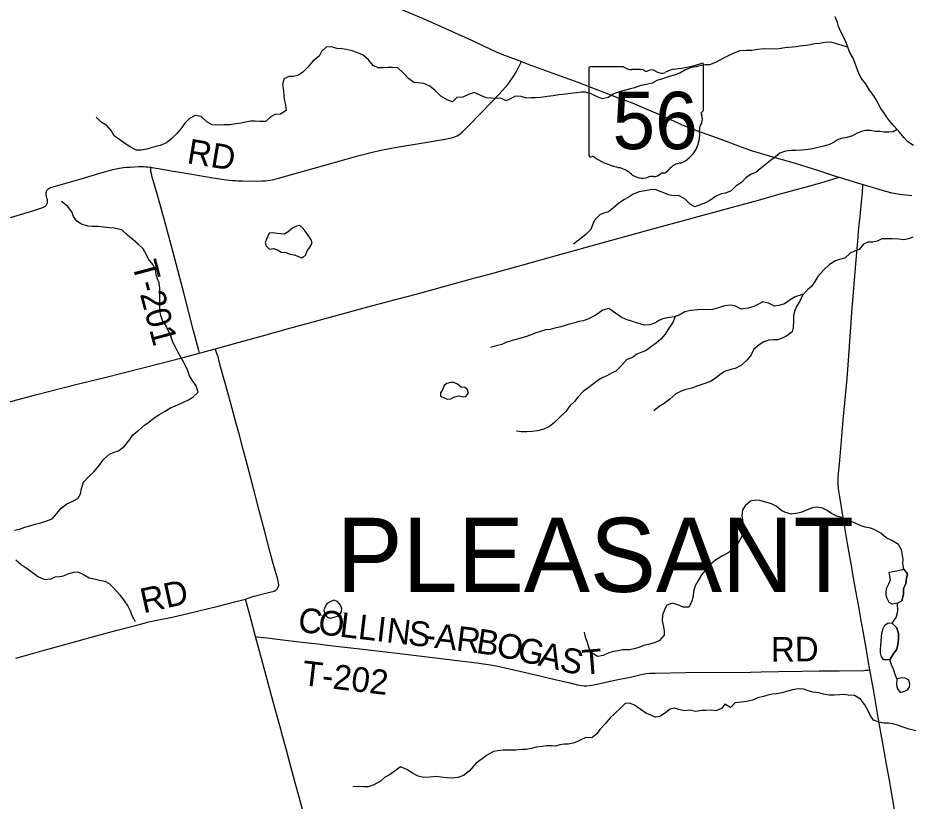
# Model space of a CAD drawing. Extents: x 1410790 to 1770854, y 566777 to 831614.
# Drawn here: x 1666001 to 1676844, y 720482 to 729995 of the extents above; entities that cross this region are included whole.
import ezdxf

# ---------------------------------------------------------------- set-up
doc = ezdxf.new("R2010")
doc.units = 0
for name, color, linetype in [('GM_X_County_Road', 7, 'Continuous'), ('GM_X_Minor_Lake', 7, 'Continuous'), ('GM_X_Minor_River', 7, 'Continuous'), ('GM_X_State_Location', 7, 'Continuous'), ('GM_X_State_Route', 7, 'Continuous'), ('GM_X_State_Shield', 7, 'Continuous'), ('GM_X_Township_Road', 7, 'Continuous'), ('GM_X_Township_Road_Text', 7, 'Continuous'), ('GM_X_Township_Text', 7, 'Continuous')]:
    doc.layers.add(name, color=color, linetype=linetype)

msp = doc.modelspace()

# ---------------------------------------------------------------- linework, layer by layer
at = {"layer": 'GM_X_County_Road'}
for points in [[(1671605, 726850), (1671760, 726892), (1671918, 726935), (1672124, 726992), (1672487, 727093), (1673040, 727245), (1673672, 727420), (1674179, 727558), (1674684, 727698), (1675001, 727783), (1675238, 727849), (1675507, 727922), (1675760, 727993), (1675916, 728039), (1675981, 728061)], [(1676355, 722077), (1676334, 722191), (1676312, 722320), (1676273, 722547), (1676250, 722676), (1676223, 722821), (1676200, 722950), (1676177, 723079), (1676148, 723240), (1676135, 723321), (1676103, 723499), (1676084, 723612), (1676043, 723855), (1676019, 724000), (1675989, 724178), (1675975, 724275), (1675971, 724324), (1675970, 724373), (1675971, 724422), (1675977, 724503), (1675989, 724618), (1676003, 724765), (1676015, 724912), (1676032, 725108), (1676078, 725614), (1676092, 725778), (1676108, 726007), (1676137, 726416), (1676170, 726857), (1676193, 727102), (1676208, 727282), (1676218, 727396), (1676224, 727478), (1676239, 727625), (1676251, 727755), (1676263, 727870), (1676270, 727962), (1676271, 727970)], [(1668402, 725976), (1668470, 725995), (1668976, 726134), (1669292, 726221), (1669544, 726291), (1670256, 726485), (1670605, 726577), (1670843, 726640), (1671381, 726788), (1671586, 726845), (1671605, 726850)], [(1664482, 724952), (1664521, 724962), (1665154, 725134), (1665312, 725175), (1665534, 725234), (1665677, 725271), (1665819, 725309), (1665946, 725343), (1666215, 725415), (1666374, 725456), (1666548, 725502), (1666755, 725554), (1667042, 725623), (1667296, 725686), (1667535, 725748), (1667725, 725797), (1667994, 725868), (1668209, 725924)], [(1668209, 725924), (1668264, 725938), (1668402, 725976)], [(1676846, 719286), (1676830, 719381), (1676788, 719623), (1676744, 719866), (1676693, 720156), (1676666, 720302), (1676636, 720479), (1676608, 720641), (1676591, 720738), (1676557, 720931), (1676508, 721206), (1676457, 721497), (1676432, 721642), (1676398, 721836), (1676364, 722030), (1676355, 722077)]]:
    msp.add_lwpolyline(points, dxfattribs=at)
at = {"layer": 'GM_X_Minor_Lake'}
for points in [[(1669468, 727093), (1669496, 727110), (1669518, 727164), (1669550, 727212), (1669577, 727257), (1669567, 727300), (1669539, 727344), (1669506, 727388), (1669468, 727437), (1669428, 727473), (1669386, 727467), (1669338, 727440), (1669286, 727398), (1669237, 727370), (1669195, 727371), (1669147, 727377), (1669101, 727385), (1669057, 727380)], [(1669057, 727380), (1669028, 727314), (1669008, 727268), (1669020, 727226), (1669060, 727185), (1669106, 727195), (1669158, 727179), (1669203, 727150), (1669258, 727144), (1669309, 727127), (1669357, 727117), (1669403, 727101), (1669449, 727082), (1669468, 727093)], [(1671465, 725420), (1671473, 725431), (1671468, 725477), (1671434, 725505), (1671388, 725510), (1671344, 725548), (1671300, 725568), (1671258, 725565), (1671216, 725555), (1671180, 725531), (1671167, 725487), (1671139, 725441), (1671137, 725399)], [(1671137, 725399), (1671219, 725363), (1671263, 725368), (1671307, 725392), (1671357, 725406), (1671399, 725397), (1671441, 725391), (1671465, 725420)], [(1676691, 722886), (1676627, 722874), (1676587, 722895), (1676564, 722941), (1676552, 722983), (1676554, 723029), (1676561, 723071), (1676585, 723123), (1676604, 723169), (1676598, 723213), (1676590, 723263), (1676634, 723271), (1676681, 723277), (1676767, 723300)], [(1676767, 723300), (1676810, 723242), (1676800, 723188), (1676790, 723124), (1676763, 723060), (1676762, 722990), (1676744, 722916), (1676691, 722886)], [(1669920, 722759), (1669929, 722771), (1669937, 722817), (1669923, 722861), (1669886, 722908), (1669840, 722924), (1669795, 722903), (1669753, 722875)], [(1669753, 722875), (1669721, 722805), (1669730, 722759), (1669758, 722718), (1669802, 722704), (1669846, 722716), (1669898, 722731), (1669920, 722759)], [(1676598, 722199), (1676526, 722196), (1676496, 722234), (1676485, 722284), (1676485, 722324), (1676489, 722374), (1676490, 722426), (1676496, 722476), (1676500, 722523), (1676517, 722577), (1676537, 722618), (1676578, 722646), (1676626, 722644)], [(1676626, 722644), (1676683, 722587), (1676703, 722519), (1676704, 722455), (1676698, 722405), (1676683, 722329), (1676639, 722265), (1676598, 722199)], [(1676682, 721968), (1676680, 721890), (1676692, 721844), (1676721, 721803), (1676765, 721813), (1676806, 721829), (1676823, 721848)], [(1676823, 721848), (1676838, 721865), (1676842, 721905), (1676829, 721951), (1676783, 721977), (1676751, 721978), (1676682, 721968)]]:
    msp.add_lwpolyline(points, dxfattribs=at)
at = {"layer": 'GM_X_Minor_River'}
for points in [[(1676883, 728444), (1676817, 728490), (1676769, 728541), (1676716, 728609), (1676650, 728678), (1676593, 728743), (1676557, 728795), (1676525, 728845), (1676484, 728900), (1676446, 728976), (1676401, 729049), (1676351, 729117), (1676300, 729198), (1676250, 729262), (1676217, 729331), (1676195, 729385), (1676170, 729455), (1676150, 729505), (1676112, 729576), (1676091, 729626), (1676065, 729696), (1676034, 729763), (1675998, 729835), (1675975, 729890), (1675961, 729940), (1675931, 730008)], [(1676086, 729640), (1676019, 729661), (1675951, 729679), (1675883, 729702), (1675811, 729698), (1675743, 729685), (1675683, 729679), (1675632, 729668), (1675580, 729660), (1675530, 729654), (1675460, 729643), (1675320, 729632), (1675253, 729620), (1675185, 729617), (1675061, 729618), (1674993, 729610), (1674921, 729599), (1674851, 729597), (1674776, 729594), (1674702, 729568), (1674632, 729535), (1674582, 729511), (1674531, 729483), (1674477, 729454), (1674405, 729426), (1674353, 729423), (1674302, 729417), (1674244, 729401), (1674184, 729394), (1674116, 729366), (1674047, 729325), (1673975, 729301), (1673917, 729282), (1673834, 729256), (1673766, 729235), (1673708, 729201), (1673642, 729186), (1673573, 729174), (1673495, 729147), (1673445, 729133), (1673369, 729112), (1673319, 729100), (1673244, 729074), (1673176, 729029), (1673106, 729013), (1673040, 729036), (1672966, 729071), (1672896, 729091), (1672844, 729092), (1672788, 729084), (1672719, 729076), (1672625, 729063), (1672573, 729060), (1672507, 729050), (1672433, 729039), (1672357, 729027), (1672292, 729024), (1672238, 729024), (1672186, 729020), (1672116, 729039), (1672046, 729046), (1671986, 729012), (1671936, 728986), (1671870, 729021), (1671820, 729017), (1671758, 729020), (1671692, 729024), (1671626, 729051), (1671552, 729088), (1671476, 729064), (1671407, 729033), (1671337, 729027), (1671283, 728976), (1671227, 728996), (1671141, 729045), (1671073, 729113), (1671006, 729164), (1670936, 729197), (1670862, 729205), (1670812, 729212), (1670750, 729260), (1670684, 729327), (1670619, 729390), (1670553, 729394), (1670501, 729393), (1670445, 729389), (1670380, 729388), (1670317, 729416), (1670261, 729487), (1670197, 729541), (1670132, 729570), (1670062, 729593), (1669994, 729611), (1669940, 729618), (1669882, 729624), (1669810, 729643), (1669746, 729641), (1669693, 729587), (1669661, 729530), (1669590, 729472), (1669519, 729394)], [(1669519, 729394), (1669463, 729335), (1669404, 729295), (1669352, 729285), (1669298, 729284), (1669234, 729254), (1669219, 729184), (1669229, 729112), (1669234, 729040), (1669240, 728988), (1669255, 728938), (1669261, 728871), (1669192, 728824), (1669126, 728820), (1669066, 728791), (1669013, 728737), (1668939, 728736), (1668883, 728742), (1668827, 728742), (1668767, 728729), (1668715, 728717), (1668651, 728708), (1668577, 728698), (1668504, 728695), (1668434, 728693), (1668364, 728698), (1668298, 728731), (1668227, 728797), (1668157, 728810), (1668086, 728774), (1668030, 728715), (1667981, 728647), (1667935, 728591), (1667876, 728535), (1667808, 728476), (1667731, 728444), (1667679, 728431), (1667621, 728417), (1667567, 728399), (1667499, 728390), (1667438, 728388), (1667367, 728427), (1667303, 728470), (1667239, 728514), (1667173, 728563), (1667134, 728627), (1667084, 728690), (1667012, 728728), (1666951, 728789)], [(1676686, 728641), (1676636, 728612), (1676586, 728606), (1676530, 728609), (1676475, 728615), (1676423, 728616), (1676359, 728626), (1676303, 728627), (1676253, 728615), (1676201, 728593), (1676145, 728564), (1676076, 728544), (1676024, 728536), (1675970, 728517), (1675920, 728487), (1675855, 728453), (1675777, 728432), (1675705, 728417), (1675639, 728401), (1675574, 728393), (1675522, 728390), (1675454, 728386), (1675402, 728385), (1675328, 728375), (1675260, 728350), (1675209, 728306), (1675145, 728262), (1675080, 728205), (1675022, 728161), (1674969, 728117), (1674911, 728096), (1674847, 728054), (1674794, 727994), (1674730, 727957), (1674671, 727893), (1674599, 727866), (1674547, 727856), (1674480, 727824), (1674410, 727779), (1674358, 727747), (1674281, 727722), (1674229, 727700), (1674169, 727733), (1674108, 727797), (1674030, 727836), (1673966, 727832), (1673910, 727845), (1673820, 727882), (1673744, 727912), (1673688, 727907), (1673618, 727895), (1673551, 727882), (1673479, 727852), (1673429, 727822), (1673372, 727789), (1673304, 727745), (1673241, 727688), (1673179, 727640), (1673123, 727622), (1673073, 727601), (1673010, 727539), (1672986, 727481), (1672963, 727425), (1672903, 727366), (1672753, 727246)], [(1665959, 723774), (1666021, 723785), (1666087, 723809), (1666145, 723827), (1666213, 723844), (1666280, 723860), (1666342, 723881), (1666418, 723911), (1666475, 723974), (1666527, 724040), (1666598, 724094), (1666660, 724121), (1666729, 724157), (1666763, 724213), (1666774, 724279), (1666800, 724355), (1666861, 724422), (1666923, 724482), (1666990, 724560), (1667043, 724630), (1667115, 724697), (1667172, 724719), (1667224, 724738), (1667298, 724794), (1667363, 724874), (1667394, 724927), (1667470, 724989), (1667541, 725047), (1667595, 725084), (1667656, 725138), (1667726, 725181), (1667784, 725215), (1667857, 725257), (1667913, 725282), (1667963, 725304), (1668024, 725330), (1668074, 725357), (1668128, 725387), (1668193, 725450), (1668169, 725525), (1668118, 725595), (1668088, 725646), (1668065, 725708), (1668039, 725768), (1668009, 725825), (1667980, 725875), (1667944, 725937), (1667911, 726002), (1667885, 726058), (1667864, 726118), (1667830, 726195), (1667791, 726269), (1667759, 726320), (1667739, 726382), (1667728, 726444), (1667726, 726500), (1667725, 726574), (1667727, 726629), (1667728, 726707), (1667720, 726775), (1667699, 726827), (1667683, 726877), (1667676, 726936), (1667642, 726998), (1667590, 727064), (1667563, 727119), (1667523, 727189), (1667464, 727248), (1667402, 727300), (1667334, 727355), (1667263, 727420), (1667173, 727442), (1667115, 727447), (1667043, 727455), (1666977, 727462), (1666904, 727460), (1666850, 727465), (1666775, 727488), (1666717, 727528), (1666679, 727584), (1666656, 727641), (1666604, 727707), (1666532, 727764)], [(1676876, 727332), (1676824, 727312), (1676766, 727298), (1676706, 727307), (1676630, 727313), (1676560, 727312), (1676499, 727310), (1676443, 727283), (1676391, 727269), (1676329, 727270), (1676279, 727248), (1676224, 727182), (1676168, 727163), (1676114, 727137), (1676051, 727077), (1675987, 727060), (1675937, 727046), (1675862, 726998), (1675793, 726931), (1675721, 726853), (1675686, 726793), (1675646, 726733), (1675595, 726690), (1675537, 726628), (1675502, 726556), (1675468, 726498), (1675443, 726442), (1675427, 726380), (1675428, 726312), (1675424, 726234), (1675411, 726182), (1675345, 726132), (1675288, 726105), (1675232, 726083), (1675182, 726084), (1675128, 726082), (1675068, 726062), (1675011, 726025), (1674945, 725971), (1674914, 725903), (1674864, 725841), (1674793, 725778), (1674719, 725738), (1674664, 725725), (1674588, 725699), (1674530, 725660), (1674479, 725618), (1674425, 725584), (1674351, 725555), (1674264, 725527), (1674192, 725498), (1674120, 725480), (1674062, 725463), (1673995, 725427), (1673923, 725364), (1673856, 725312), (1673796, 725274), (1673729, 725221)], [(1675549, 726641), (1675448, 726605), (1675384, 726569), (1675316, 726520), (1675247, 726502), (1675195, 726492), (1675121, 726531), (1675055, 726547), (1674995, 726512), (1674943, 726490), (1674875, 726469), (1674792, 726459), (1674714, 726498), (1674656, 726504), (1674588, 726499), (1674516, 726473), (1674444, 726452), (1674388, 726450), (1674338, 726453), (1674261, 726449), (1674179, 726442), (1674107, 726426), (1674037, 726383), (1673978, 726363), (1673922, 726356), (1673852, 726342), (1673800, 726322), (1673749, 726293), (1673679, 726265), (1673615, 726262), (1673533, 726288), (1673457, 726313), (1673393, 726332), (1673333, 726362), (1673264, 726407), (1673182, 726466), (1673110, 726444), (1673029, 726387), (1672977, 726359), (1672927, 726337), (1672872, 726316), (1672820, 726306), (1672770, 726292), (1672690, 726269), (1672638, 726255), (1672581, 726240), (1672527, 726226), (1672471, 726210), (1672415, 726205), (1672351, 726187), (1672298, 726168), (1672246, 726150), (1672184, 726127), (1672084, 726095), (1672009, 726076), (1671933, 726052), (1671883, 726029), (1671814, 726011), (1671744, 725992)], [(1673990, 726367), (1673962, 726295), (1673913, 726225), (1673869, 726154), (1673814, 726092), (1673758, 726046), (1673703, 726003), (1673635, 725957), (1673582, 725933), (1673524, 725910), (1673472, 725872), (1673397, 725841), (1673337, 725773), (1673268, 725705), (1673214, 725680), (1673158, 725648), (1673103, 725624), (1673051, 725593), (1672981, 725539), (1672928, 725499), (1672872, 725456), (1672805, 725388), (1672767, 725336), (1672710, 725285), (1672660, 725213), (1672589, 725145), (1672524, 725080), (1672462, 725034), (1672393, 724999), (1672317, 724979), (1672247, 724970), (1672187, 724966), (1672123, 724969), (1672061, 724975)], [(1676682, 721968), (1676657, 722032), (1676643, 722085), (1676618, 722137), (1676598, 722199), (1676639, 722265), (1676683, 722329), (1676698, 722405), (1676704, 722455), (1676703, 722519), (1676683, 722587), (1676626, 722644), (1676676, 722712), (1676695, 722790), (1676691, 722886), (1676744, 722916), (1676762, 722990), (1676763, 723060), (1676790, 723124), (1676800, 723188), (1676810, 723242), (1676767, 723300), (1676753, 723368), (1676758, 723418), (1676752, 723469), (1676739, 723533), (1676701, 723599), (1676623, 723646), (1676553, 723681), (1676486, 723737), (1676416, 723776), (1676364, 723798), (1676296, 723811), (1676238, 723831), (1676166, 723862), (1676096, 723892), (1676025, 723921), (1675955, 723941), (1675887, 723974), (1675835, 724013), (1675779, 724039), (1675711, 724052), (1675659, 724044), (1675591, 724020), (1675528, 723991), (1675478, 723979), (1675402, 723968), (1675342, 723982), (1675284, 724007), (1675216, 724065), (1675161, 724092), (1675089, 724114), (1675017, 724133), (1674967, 724139), (1674906, 724126), (1674838, 724070), (1674805, 724018), (1674797, 723946), (1674810, 723876), (1674814, 723810), (1674813, 723760), (1674803, 723710), (1674766, 723640), (1674726, 723570), (1674671, 723520), (1674621, 723488), (1674563, 723461), (1674490, 723417), (1674438, 723378), (1674369, 723304), (1674309, 723230), (1674266, 723152), (1674233, 723097), (1674213, 723027), (1674209, 722973), (1674186, 722899), (1674153, 722837), (1674085, 722837), (1674019, 722868), (1673951, 722888), (1673883, 722859), (1673857, 722807), (1673834, 722741), (1673832, 722671), (1673845, 722599), (1673855, 722548), (1673856, 722496), (1673798, 722433), (1673739, 722403), (1673665, 722383), (1673603, 722372), (1673549, 722348), (1673492, 722331), (1673432, 722321), (1673354, 722320), (1673296, 722308), (1673238, 722299), (1673182, 722281), (1673115, 722251), (1673043, 722238), (1672977, 722284)], [(1665976, 723411), (1666041, 723354), (1666113, 723306), (1666181, 723259), (1666253, 723208), (1666330, 723172), (1666405, 723183), (1666455, 723205), (1666507, 723211), (1666557, 723218), (1666621, 723246), (1666680, 723261), (1666732, 723265), (1666800, 723236), (1666869, 723194), (1666927, 723183), (1666993, 723167), (1667059, 723152), (1667111, 723124), (1667175, 723059), (1667238, 722991), (1667294, 722916), (1667337, 722849), (1667365, 722793), (1667389, 722729), (1667426, 722664)], [(1672977, 722284), (1672944, 722337), (1672922, 722409), (1672901, 722475), (1672885, 722536)], [(1676914, 721335), (1676830, 721356), (1676760, 721382), (1676692, 721405), (1676634, 721421), (1676582, 721428), (1676530, 721428), (1676466, 721439), (1676398, 721467), (1676357, 721526), (1676333, 721580), (1676295, 721652), (1676242, 721719), (1676168, 721765), (1676092, 721770), (1676036, 721776), (1675986, 721773), (1675922, 721767), (1675858, 721770), (1675792, 721780), (1675734, 721797), (1675660, 721807), (1675606, 721822), (1675554, 721842), (1675482, 721845), (1675416, 721835), (1675341, 721812), (1675289, 721796), (1675221, 721783)], [(1675221, 721783), (1675169, 721781), (1675113, 721769), (1675060, 721754), (1674994, 721738), (1674930, 721707), (1674858, 721693), (1674789, 721682), (1674719, 721676), (1674661, 721618), (1674593, 721659), (1674550, 721605), (1674484, 721578), (1674432, 721586), (1674362, 721583), (1674312, 721583), (1674238, 721569), (1674164, 721586), (1674098, 721579), (1674034, 721593), (1673982, 721611), (1673929, 721600), (1673859, 721546), (1673801, 721511), (1673746, 721503), (1673683, 721528), (1673631, 721550), (1673563, 721597), (1673495, 721647), (1673435, 721670), (1673383, 721666), (1673327, 721614), (1673252, 721541), (1673200, 721493), (1673139, 721421), (1673074, 721352), (1673038, 721300), (1672977, 721252), (1672905, 721255), (1672835, 721223), (1672767, 721188), (1672690, 721174), (1672638, 721175), (1672586, 721165), (1672536, 721150), (1672484, 721152), (1672428, 721154), (1672378, 721147), (1672301, 721137), (1672239, 721120), (1672179, 721110), (1672129, 721107), (1672051, 721101), (1671949, 721102), (1671897, 721100), (1671832, 721091), (1671782, 721083), (1671698, 721038), (1671643, 720994), (1671569, 720941), (1671486, 720845), (1671418, 720793), (1671347, 720768), (1671279, 720760), (1671219, 720763), (1671141, 720774), (1671087, 720780), (1671011, 720773), (1670933, 720767), (1670865, 720784), (1670795, 720822), (1670727, 720867), (1670653, 720898), (1670603, 720862), (1670524, 720806), (1670458, 720769), (1670406, 720725), (1670329, 720680), (1670259, 720656), (1670203, 720657), (1670151, 720659), (1670072, 720654)]]:
    msp.add_lwpolyline(points, dxfattribs=at)
at = {"layer": 'GM_X_State_Route'}
msp.add_lwpolyline([(1670656, 730102), (1670928, 729986), (1671153, 729887), (1671512, 729725), (1671823, 729578), (1671914, 729541), (1672122, 729464), (1672191, 729439), (1672545, 729309), (1672806, 729213), (1673128, 729089), (1673297, 729026), (1673466, 728963), (1673617, 728899), (1673797, 728820), (1674067, 728699), (1674204, 728645), (1674542, 728521), (1674758, 728441), (1674912, 728386), (1675132, 728320), (1675447, 728229), (1675729, 728141), (1675963, 728066), (1675981, 728061), (1676229, 727983), (1676271, 727970), (1676465, 727913), (1676543, 727892), (1676623, 727872), (1676670, 727862), (1676719, 727853), (1676866, 727836)], dxfattribs=at)
at = {"layer": 'GM_X_State_Shield'}
for p, q in [((1673361, 729401), (1672954, 729401)), ((1674332, 728875), (1674332, 729427)), ((1672940, 729383), (1672940, 728326)), ((1674332, 728875), (1674332, 728875))]:
    msp.add_line(p, q, dxfattribs=at)
for centre, radius, start, end in [((1672956, 729385), 16.1, 98.1301, 188.1301), ((1673458, 729524), 156, 231.6195, 271.1119), ((1673836, 730842), 1476, 275.8445, 288.9065), ((1674317, 729430), 15.5, 351.8621, 97.738), ((1673510, 728808), 562, 80.4867, 94.9883), ((1673638, 729391), 45.1, 219.7921, 297.1024), ((1673704, 729269), 93.8, 54.4667, 119.1411), ((1673825, 729436), 113, 233.8562, 294.8282), ((1674024, 729079), 297, 97.3462, 120.7689), ((1674328, 728834), 24, 107.944, 210.337), ((1674315, 728873), 16.6, 289.6038, 7.7341), ((1674176, 728764), 144, 340.033, 23.6496), ((1673919, 728573), 369, 292.3089, 8.9858), ((1674387, 728643), 105, 136.8065, 186.9296), ((1672956, 728324), 16.3, 171.9584, 258.3066), ((1672958, 728432), 124, 267.339, 280.6039), ((1672984, 728266), 44.8, 29.7484, 93.2717), ((1673549, 729215), 1066, 240.4129, 257.1985), ((1674074, 728030), 202, 94.4031, 142.5768), ((1673231, 727852), 334, 47.1842, 75.836), ((1673592, 728260), 212, 230.7004, 286.2918), ((1673730, 728181), 113, 268.777, 315.5493), ((1673832, 728079), 31.8, 65.7517, 132.6484), ((1673818, 728224), 119, 282.8732, 323.2771), ((1673714, 727895), 174, 85.6951, 111.2099)]:
    msp.add_arc(centre, radius, start, end, dxfattribs=at)
at = {"layer": 'GM_X_Township_Road'}
for points in [[(1667616, 728180), (1667628, 728178), (1667709, 728165), (1667863, 728138), (1668000, 728116), (1668372, 728054), (1668533, 728028), (1668574, 728023), (1668609, 728020), (1668643, 728018), (1668674, 728016), (1668729, 728014), (1668909, 728013), (1668968, 728014), (1669008, 728016), (1669040, 728020), (1669073, 728025), (1669112, 728034), (1669168, 728048), (1669705, 728199), (1669989, 728279), (1670131, 728318), (1670289, 728360), (1670433, 728392), (1670626, 728429), (1670804, 728459), (1671192, 728520), (1671272, 728537), (1671298, 728545), (1671319, 728553), (1671339, 728564), (1671360, 728576), (1671379, 728590), (1671400, 728608), (1671429, 728637), (1671501, 728710), (1671607, 728818), (1671779, 728993), (1671892, 729112), (1671956, 729187), (1672004, 729253), (1672055, 729337), (1672122, 729464)], [(1665914, 727572), (1666197, 727656), (1666246, 727672), (1666281, 727683), (1666294, 727688), (1666313, 727696), (1666320, 727699), (1666328, 727704), (1666335, 727708), (1666341, 727714), (1666345, 727718), (1666349, 727724), (1666353, 727730), (1666355, 727735), (1666358, 727742), (1666360, 727749), (1666362, 727757), (1666362, 727764), (1666363, 727769), (1666362, 727775), (1666361, 727784), (1666355, 727810), (1666351, 727824), (1666348, 727836), (1666347, 727842), (1666346, 727851), (1666345, 727857), (1666345, 727864), (1666346, 727871), (1666347, 727878), (1666348, 727883), (1666349, 727888), (1666351, 727895), (1666353, 727900), (1666356, 727904), (1666360, 727909), (1666363, 727912), (1666367, 727915), (1666372, 727919), (1666378, 727923), (1666386, 727927), (1666394, 727931), (1666403, 727934), (1666415, 727938), (1666441, 727946), (1666574, 727983), (1666810, 728053), (1666999, 728108), (1667070, 728129), (1667157, 728152), (1667195, 728161), (1667237, 728169), (1667285, 728176), (1667322, 728180), (1667365, 728183), (1667419, 728187), (1667471, 728189), (1667529, 728188), (1667555, 728186), (1667581, 728185), (1667604, 728182), (1667616, 728180)], [(1668209, 725924), (1668196, 725972), (1668136, 726194), (1668022, 726638), (1667890, 727145), (1667804, 727461), (1667734, 727714), (1667699, 727840), (1667635, 728060), (1667624, 728107), (1667619, 728128), (1667617, 728145), (1667616, 728152), (1667616, 728174), (1667616, 728180)], [(1668769, 722936), (1668812, 722952), (1668831, 722959), (1668858, 722967), (1669049, 723015), (1669080, 723023), (1669098, 723028), (1669115, 723034), (1669127, 723040), (1669135, 723044), (1669141, 723048), (1669147, 723053), (1669151, 723056), (1669158, 723064), (1669162, 723072), (1669166, 723081), (1669169, 723089), (1669170, 723096), (1669171, 723102), (1669171, 723112), (1669170, 723119), (1669170, 723125), (1669168, 723134), (1669165, 723152), (1669159, 723172), (1669151, 723204), (1669128, 723283), (1669096, 723398), (1669068, 723501), (1669004, 723754), (1668935, 724011), (1668894, 724168), (1668827, 724421), (1668775, 724619), (1668740, 724751), (1668694, 724925), (1668656, 725068), (1668588, 725312), (1668521, 725558), (1668469, 725746), (1668449, 725822), (1668434, 725879), (1668421, 725918), (1668408, 725957), (1668402, 725976)], [(1665976, 722219), (1666150, 722267), (1666292, 722307), (1666544, 722378), (1666734, 722430), (1666907, 722478), (1667208, 722558), (1667446, 722621), (1667538, 722643), (1667595, 722658), (1667669, 722675), (1667876, 722718), (1668067, 722761), (1668434, 722851), (1668640, 722902), (1668769, 722936)], [(1668891, 722481), (1668837, 722684), (1668769, 722936)], [(1669508, 720198), (1669420, 720531), (1669369, 720721), (1669296, 720990), (1669265, 721101), (1669219, 721275), (1669188, 721386), (1669144, 721544), (1669105, 721686), (1669002, 722066), (1668951, 722257), (1668891, 722481)], [(1668891, 722481), (1668909, 722479), (1669028, 722465), (1669223, 722440), (1669419, 722417), (1669647, 722391), (1669761, 722378), (1670298, 722317), (1670575, 722284), (1671210, 722205), (1671373, 722184), (1671578, 722161), (1671661, 722150), (1671745, 722137), (1671812, 722125), (1671924, 722101), (1672100, 722060), (1672276, 722019), (1672532, 721961), (1672692, 721923), (1672803, 721896), (1672852, 721887), (1672884, 721884), (1672917, 721884), (1672949, 721886), (1672998, 721894), (1673095, 721914), (1673255, 721949), (1673463, 721993), (1673559, 722015), (1673633, 722030), (1673676, 722035), (1673745, 722038), (1674116, 722043), (1674903, 722050), (1675035, 722053), (1675248, 722056), (1675527, 722061), (1675740, 722064), (1675986, 722066), (1676281, 722070), (1676306, 722071), (1676333, 722073), (1676348, 722076), (1676355, 722077)]]:
    msp.add_lwpolyline(points, dxfattribs=at)

# ---------------------------------------------------------------- texts
at = {"layer": 'GM_X_State_Location'}
for s in ['s', 'r']:
    msp.add_text(s, height=1, dxfattribs=at).set_placement((1673620, 728785))
msp.add_text('56', height=1, rotation=0, dxfattribs=at).set_placement((1673368, 728712))
at = {"layer": 'GM_X_State_Shield'}
msp.add_text('56', height=696.1, dxfattribs=at).set_placement((1673227, 728401))
at = {"layer": 'GM_X_Township_Road_Text'}
for s, rotation, p in [('RD', 350.6178, (1668046, 728233)), ('T-201', 284.7871, (1667387, 727007)), ('RD', 12.5284, (1667527, 722762)), ('C', 353.256, (1669396, 722540)), ('O', 353.2594, (1669641, 722511)), ('L', 353.2561, (1669903, 722480)), ('L', 353.2577, (1670126, 722454)), ('I', 353.26, (1670349, 722427)), ('N', 353.2614, (1670471, 722413)), ('S', 353.2563, (1670733, 722382)), ('A', 353.2577, (1671057, 722344)), ('R', 353.0904, (1671318, 722313)), ('B', 351.1402, (1671560, 722283)), ('-', 353.2555, (1670934, 722358)), ('O', 348.0192, (1671800, 722246)), ('G', 346.8173, (1672056, 722192)), ('RD', 0.4936, (1675154, 722175)), ('A', 346.7801, (1672313, 722132)), ('S', 346.8107, (1672570, 722071)), ('T', 4.539, (1672868, 722017)), ('T-202', 353.2574, (1669443, 721893))]:
    msp.add_text(s, height=300, rotation=rotation, dxfattribs=at).set_placement(p)
at = {"layer": 'GM_X_Township_Text'}
msp.add_text('PLEASANT', height=900, rotation=0, dxfattribs=at).set_placement((1669875, 723023))

doc.saveas('drawing.dxf')
